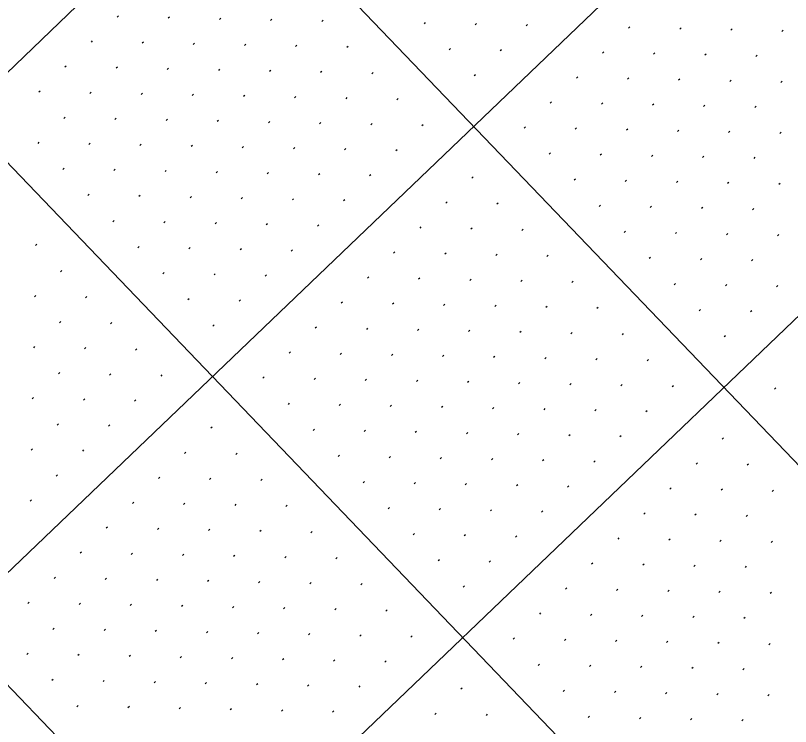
# Model space of a CAD drawing. Extents: x 2148987 to 2151117, y 142806 to 144993.
# Drawn here: x 2150126.4 to 2150233.6, y 144116.6 to 144214.9 of the extents above; entities that cross this region are included whole.
import ezdxf

# ---------------------------------------------------------------- set-up
doc = ezdxf.new("R2010")
doc.units = 0
doc.layers.add('PR_PIER_PH3', color=7, linetype='Continuous')
doc.layers.add('SHT_Profile_Grid_Minor', color=7, linetype='Continuous')

msp = doc.modelspace()

# ---------------------------------------------------------------- linework, layer by layer
at = {"layer": 'PR_PIER_PH3'}
for p, q in [((2150434.94, 144503.77), (2149297.81, 143414.02)), ((2150469.54, 144467.67), (2149332.4, 143377.92)), ((2149947.6, 144452.25), (2150293.55, 144091.26)), ((2150504.13, 144431.57), (2149367, 143341.82)), ((2149911.5, 144417.66), (2150233.24, 144081.93)), ((2149875.4, 144383.06), (2150197.14, 144047.34))]:
    msp.add_line(p, q, dxfattribs=at)
at = {"layer": 'SHT_Profile_Grid_Minor'}
for p, q in [((2150140.67, 144214.83), (2150140.49, 144214.66)), ((2150147.74, 144214.68), (2150147.56, 144214.51)), ((2150154.81, 144214.53), (2150154.63, 144214.36)), ((2150161.88, 144214.38), (2150161.7, 144214.21)), ((2150168.95, 144214.23), (2150168.77, 144214.06)), ((2150183.09, 144213.93), (2150182.91, 144213.76)), ((2150190.16, 144213.78), (2150189.98, 144213.61)), ((2150197.23, 144213.63), (2150197.05, 144213.46)), ((2150211.37, 144213.33), (2150211.19, 144213.16)), ((2150218.44, 144213.18), (2150218.26, 144213.01)), ((2150225.51, 144213.03), (2150225.32, 144212.85)), ((2150232.57, 144212.88), (2150232.39, 144212.7)), ((2150137.06, 144211.37), (2150136.88, 144211.2)), ((2150144.13, 144211.22), (2150143.95, 144211.05)), ((2150151.2, 144211.07), (2150151.02, 144210.9)), ((2150158.27, 144210.92), (2150158.09, 144210.75)), ((2150165.34, 144210.77), (2150165.16, 144210.6)), ((2150172.41, 144210.62), (2150172.23, 144210.45)), ((2150186.55, 144210.32), (2150186.37, 144210.15)), ((2150193.62, 144210.17), (2150193.44, 144210)), ((2150207.76, 144209.87), (2150207.58, 144209.7)), ((2150214.83, 144209.72), (2150214.65, 144209.55)), ((2150221.9, 144209.57), (2150221.71, 144209.4)), ((2150228.96, 144209.42), (2150228.78, 144209.24)), ((2150133.45, 144207.91), (2150133.27, 144207.74)), ((2150140.52, 144207.76), (2150140.34, 144207.59)), ((2150147.59, 144207.61), (2150147.41, 144207.44)), ((2150154.66, 144207.46), (2150154.48, 144207.29)), ((2150161.73, 144207.31), (2150161.55, 144207.14)), ((2150168.8, 144207.16), (2150168.62, 144206.99)), ((2150175.87, 144207.01), (2150175.69, 144206.84)), ((2150190.01, 144206.71), (2150189.83, 144206.54)), ((2150204.15, 144206.41), (2150203.97, 144206.24)), ((2150211.22, 144206.26), (2150211.04, 144206.09)), ((2150218.29, 144206.11), (2150218.1, 144205.94)), ((2150225.35, 144205.96), (2150225.17, 144205.79)), ((2150232.42, 144205.81), (2150232.24, 144205.64)), ((2150129.84, 144204.45), (2150129.66, 144204.28)), ((2150136.91, 144204.3), (2150136.73, 144204.13)), ((2150143.98, 144204.15), (2150143.8, 144203.98)), ((2150151.05, 144204), (2150150.87, 144203.83)), ((2150158.12, 144203.85), (2150157.94, 144203.68)), ((2150165.19, 144203.7), (2150165.01, 144203.53)), ((2150172.26, 144203.55), (2150172.08, 144203.38)), ((2150179.33, 144203.4), (2150179.15, 144203.23)), ((2150200.54, 144202.95), (2150200.36, 144202.78)), ((2150207.61, 144202.8), (2150207.43, 144202.63)), ((2150214.68, 144202.65), (2150214.49, 144202.48)), ((2150221.74, 144202.5), (2150221.56, 144202.33)), ((2150228.81, 144202.35), (2150228.63, 144202.18)), ((2150133.3, 144200.84), (2150133.12, 144200.67)), ((2150140.37, 144200.69), (2150140.19, 144200.52)), ((2150147.44, 144200.54), (2150147.26, 144200.37)), ((2150154.51, 144200.39), (2150154.33, 144200.22)), ((2150161.58, 144200.24), (2150161.4, 144200.07)), ((2150168.65, 144200.09), (2150168.47, 144199.92)), ((2150175.72, 144199.94), (2150175.54, 144199.77)), ((2150182.79, 144199.79), (2150182.61, 144199.62)), ((2150196.93, 144199.49), (2150196.75, 144199.32)), ((2150204, 144199.34), (2150203.82, 144199.17)), ((2150211.07, 144199.19), (2150210.88, 144199.02)), ((2150218.13, 144199.04), (2150217.95, 144198.87)), ((2150225.2, 144198.89), (2150225.02, 144198.72)), ((2150232.27, 144198.74), (2150232.09, 144198.57)), ((2150129.69, 144197.39), (2150129.51, 144197.21)), ((2150136.76, 144197.23), (2150136.58, 144197.06)), ((2150143.83, 144197.08), (2150143.65, 144196.91)), ((2150150.9, 144196.93), (2150150.72, 144196.76)), ((2150157.97, 144196.78), (2150157.79, 144196.61)), ((2150165.04, 144196.63), (2150164.86, 144196.46)), ((2150172.11, 144196.48), (2150171.93, 144196.31)), ((2150179.18, 144196.33), (2150179, 144196.16)), ((2150200.39, 144195.88), (2150200.21, 144195.71)), ((2150207.46, 144195.73), (2150207.27, 144195.56)), ((2150214.52, 144195.58), (2150214.34, 144195.41)), ((2150221.59, 144195.43), (2150221.41, 144195.26)), ((2150228.66, 144195.28), (2150228.48, 144195.11)), ((2150133.15, 144193.78), (2150132.97, 144193.6)), ((2150140.22, 144193.62), (2150140.04, 144193.45)), ((2150147.29, 144193.47), (2150147.11, 144193.3)), ((2150154.36, 144193.32), (2150154.18, 144193.15)), ((2150161.43, 144193.17), (2150161.25, 144193)), ((2150168.5, 144193.02), (2150168.32, 144192.85)), ((2150175.57, 144192.87), (2150175.39, 144192.7)), ((2150189.71, 144192.57), (2150189.53, 144192.4)), ((2150203.85, 144192.27), (2150203.67, 144192.1)), ((2150210.91, 144192.12), (2150210.73, 144191.95)), ((2150217.98, 144191.97), (2150217.8, 144191.8)), ((2150225.05, 144191.82), (2150224.87, 144191.65)), ((2150232.12, 144191.67), (2150231.94, 144191.5)), ((2150136.61, 144190.17), (2150136.43, 144189.99)), ((2150143.68, 144190.01), (2150143.5, 144189.84)), ((2150150.75, 144189.86), (2150150.57, 144189.69)), ((2150157.82, 144189.71), (2150157.64, 144189.54)), ((2150164.89, 144189.56), (2150164.71, 144189.39)), ((2150171.96, 144189.41), (2150171.78, 144189.24)), ((2150186.1, 144189.11), (2150185.92, 144188.94)), ((2150193.17, 144188.96), (2150192.99, 144188.79)), ((2150207.31, 144188.66), (2150207.12, 144188.49)), ((2150214.37, 144188.51), (2150214.19, 144188.34)), ((2150221.44, 144188.36), (2150221.26, 144188.19)), ((2150228.51, 144188.21), (2150228.33, 144188.04)), ((2150140.07, 144186.56), (2150139.89, 144186.38)), ((2150147.14, 144186.4), (2150146.96, 144186.23)), ((2150154.21, 144186.25), (2150154.03, 144186.08)), ((2150161.28, 144186.1), (2150161.1, 144185.93)), ((2150168.35, 144185.95), (2150168.17, 144185.78)), ((2150182.49, 144185.65), (2150182.31, 144185.48)), ((2150189.56, 144185.5), (2150189.38, 144185.33)), ((2150196.63, 144185.35), (2150196.45, 144185.18)), ((2150210.76, 144185.05), (2150210.58, 144184.88)), ((2150217.83, 144184.9), (2150217.65, 144184.73)), ((2150224.9, 144184.75), (2150224.72, 144184.58)), ((2150231.97, 144184.6), (2150231.79, 144184.43)), ((2150129.39, 144183.25), (2150129.21, 144183.07)), ((2150143.53, 144182.95), (2150143.35, 144182.77)), ((2150150.6, 144182.79), (2150150.42, 144182.62)), ((2150157.67, 144182.64), (2150157.49, 144182.47)), ((2150164.74, 144182.49), (2150164.56, 144182.32)), ((2150178.88, 144182.19), (2150178.7, 144182.02)), ((2150185.95, 144182.04), (2150185.77, 144181.87)), ((2150193.02, 144181.89), (2150192.84, 144181.72)), ((2150200.09, 144181.74), (2150199.9, 144181.57)), ((2150214.22, 144181.44), (2150214.04, 144181.27)), ((2150221.29, 144181.29), (2150221.11, 144181.12)), ((2150228.36, 144181.14), (2150228.18, 144180.97)), ((2150132.85, 144179.64), (2150132.67, 144179.46)), ((2150146.99, 144179.34), (2150146.81, 144179.16)), ((2150154.06, 144179.18), (2150153.88, 144179.01)), ((2150161.13, 144179.03), (2150160.95, 144178.86)), ((2150175.27, 144178.73), (2150175.09, 144178.56)), ((2150182.34, 144178.58), (2150182.16, 144178.41)), ((2150189.41, 144178.43), (2150189.23, 144178.26)), ((2150196.48, 144178.28), (2150196.29, 144178.11)), ((2150203.54, 144178.13), (2150203.36, 144177.96)), ((2150217.68, 144177.83), (2150217.5, 144177.66)), ((2150224.75, 144177.68), (2150224.57, 144177.51)), ((2150231.82, 144177.53), (2150231.64, 144177.36)), ((2150129.24, 144176.18), (2150129.06, 144176)), ((2150136.31, 144176.03), (2150136.13, 144175.85)), ((2150150.45, 144175.73), (2150150.27, 144175.55)), ((2150157.52, 144175.58), (2150157.34, 144175.4)), ((2150171.66, 144175.27), (2150171.48, 144175.1)), ((2150178.73, 144175.12), (2150178.55, 144174.95)), ((2150185.8, 144174.97), (2150185.62, 144174.8)), ((2150192.87, 144174.82), (2150192.68, 144174.65)), ((2150199.93, 144174.67), (2150199.75, 144174.5)), ((2150207, 144174.52), (2150206.82, 144174.35)), ((2150221.14, 144174.22), (2150220.96, 144174.05)), ((2150228.21, 144174.07), (2150228.03, 144173.9)), ((2150132.7, 144172.57), (2150132.52, 144172.39)), ((2150139.77, 144172.42), (2150139.59, 144172.24)), ((2150153.91, 144172.12), (2150153.73, 144171.94)), ((2150168.05, 144171.81), (2150167.87, 144171.64)), ((2150175.12, 144171.66), (2150174.94, 144171.49)), ((2150182.19, 144171.51), (2150182.01, 144171.34)), ((2150189.26, 144171.36), (2150189.07, 144171.19)), ((2150196.32, 144171.21), (2150196.14, 144171.04)), ((2150203.39, 144171.06), (2150203.21, 144170.89)), ((2150210.46, 144170.91), (2150210.28, 144170.74)), ((2150224.6, 144170.61), (2150224.42, 144170.44)), ((2150129.09, 144169.11), (2150128.91, 144168.93)), ((2150136.16, 144168.96), (2150135.98, 144168.78)), ((2150143.23, 144168.81), (2150143.05, 144168.63)), ((2150164.44, 144168.36), (2150164.26, 144168.18)), ((2150171.51, 144168.2), (2150171.33, 144168.03)), ((2150178.58, 144168.05), (2150178.4, 144167.88)), ((2150185.65, 144167.9), (2150185.46, 144167.73)), ((2150192.71, 144167.75), (2150192.53, 144167.58)), ((2150199.78, 144167.6), (2150199.6, 144167.43)), ((2150206.85, 144167.45), (2150206.67, 144167.28)), ((2150213.92, 144167.3), (2150213.74, 144167.13)), ((2150132.55, 144165.5), (2150132.37, 144165.32)), ((2150139.62, 144165.35), (2150139.44, 144165.17)), ((2150146.69, 144165.2), (2150146.51, 144165.02)), ((2150160.83, 144164.9), (2150160.65, 144164.72)), ((2150167.9, 144164.75), (2150167.72, 144164.57)), ((2150174.97, 144164.59), (2150174.79, 144164.42)), ((2150182.04, 144164.44), (2150181.85, 144164.27)), ((2150189.1, 144164.29), (2150188.92, 144164.12)), ((2150196.17, 144164.14), (2150195.99, 144163.97)), ((2150203.24, 144163.99), (2150203.06, 144163.82)), ((2150210.31, 144163.84), (2150210.13, 144163.67)), ((2150217.38, 144163.69), (2150217.2, 144163.52)), ((2150231.52, 144163.39), (2150231.34, 144163.22)), ((2150128.94, 144162.04), (2150128.76, 144161.86)), ((2150136.01, 144161.89), (2150135.83, 144161.71)), ((2150143.08, 144161.74), (2150142.9, 144161.56)), ((2150164.29, 144161.29), (2150164.11, 144161.11)), ((2150171.36, 144161.14), (2150171.18, 144160.96)), ((2150178.43, 144160.98), (2150178.24, 144160.81)), ((2150185.49, 144160.83), (2150185.31, 144160.66)), ((2150192.56, 144160.68), (2150192.38, 144160.51)), ((2150199.63, 144160.53), (2150199.45, 144160.36)), ((2150206.7, 144160.38), (2150206.52, 144160.21)), ((2150213.77, 144160.23), (2150213.59, 144160.06)), ((2150132.4, 144158.43), (2150132.22, 144158.25)), ((2150139.47, 144158.28), (2150139.29, 144158.1)), ((2150153.61, 144157.98), (2150153.43, 144157.8)), ((2150167.75, 144157.68), (2150167.57, 144157.5)), ((2150174.82, 144157.53), (2150174.63, 144157.35)), ((2150181.88, 144157.37), (2150181.7, 144157.2)), ((2150188.95, 144157.22), (2150188.77, 144157.05)), ((2150196.02, 144157.07), (2150195.84, 144156.9)), ((2150203.09, 144156.92), (2150202.91, 144156.75)), ((2150210.16, 144156.77), (2150209.98, 144156.6)), ((2150224.3, 144156.47), (2150224.12, 144156.3)), ((2150128.79, 144154.97), (2150128.61, 144154.8)), ((2150135.86, 144154.82), (2150135.68, 144154.64)), ((2150150, 144154.52), (2150149.82, 144154.34)), ((2150157.07, 144154.37), (2150156.89, 144154.19)), ((2150171.21, 144154.07), (2150171.02, 144153.89)), ((2150178.27, 144153.92), (2150178.09, 144153.74)), ((2150185.34, 144153.76), (2150185.16, 144153.59)), ((2150192.41, 144153.61), (2150192.23, 144153.44)), ((2150199.48, 144153.46), (2150199.3, 144153.29)), ((2150206.55, 144153.31), (2150206.37, 144153.14)), ((2150220.69, 144153.01), (2150220.51, 144152.84)), ((2150227.76, 144152.86), (2150227.58, 144152.69)), ((2150132.25, 144151.36), (2150132.07, 144151.19)), ((2150146.39, 144151.06), (2150146.21, 144150.88)), ((2150153.46, 144150.91), (2150153.28, 144150.73)), ((2150160.53, 144150.76), (2150160.35, 144150.58)), ((2150174.66, 144150.46), (2150174.48, 144150.28)), ((2150181.73, 144150.31), (2150181.55, 144150.13)), ((2150188.8, 144150.15), (2150188.62, 144149.98)), ((2150195.87, 144150), (2150195.69, 144149.83)), ((2150202.94, 144149.85), (2150202.76, 144149.68)), ((2150217.08, 144149.55), (2150216.9, 144149.38)), ((2150224.15, 144149.4), (2150223.97, 144149.23)), ((2150231.22, 144149.25), (2150231.04, 144149.08)), ((2150128.64, 144147.9), (2150128.46, 144147.73)), ((2150142.78, 144147.6), (2150142.6, 144147.42)), ((2150149.85, 144147.45), (2150149.67, 144147.27)), ((2150156.92, 144147.3), (2150156.74, 144147.12)), ((2150163.99, 144147.15), (2150163.81, 144146.97)), ((2150178.12, 144146.85), (2150177.94, 144146.67)), ((2150185.19, 144146.7), (2150185.01, 144146.52)), ((2150192.26, 144146.54), (2150192.08, 144146.37)), ((2150199.33, 144146.39), (2150199.15, 144146.22)), ((2150213.47, 144146.09), (2150213.29, 144145.92)), ((2150220.54, 144145.94), (2150220.36, 144145.77)), ((2150227.61, 144145.79), (2150227.43, 144145.62)), ((2150139.17, 144144.14), (2150138.99, 144143.97)), ((2150146.24, 144143.99), (2150146.06, 144143.82)), ((2150153.31, 144143.84), (2150153.13, 144143.66)), ((2150160.38, 144143.69), (2150160.2, 144143.51)), ((2150167.45, 144143.54), (2150167.26, 144143.36)), ((2150181.58, 144143.24), (2150181.4, 144143.06)), ((2150188.65, 144143.09), (2150188.47, 144142.91)), ((2150195.72, 144142.94), (2150195.54, 144142.76)), ((2150209.86, 144142.63), (2150209.68, 144142.46)), ((2150216.93, 144142.48), (2150216.75, 144142.31)), ((2150224, 144142.33), (2150223.82, 144142.16)), ((2150231.07, 144142.18), (2150230.89, 144142.01)), ((2150135.56, 144140.68), (2150135.38, 144140.51)), ((2150142.63, 144140.53), (2150142.45, 144140.36)), ((2150149.7, 144140.38), (2150149.52, 144140.21)), ((2150156.77, 144140.23), (2150156.59, 144140.05)), ((2150163.84, 144140.08), (2150163.65, 144139.9)), ((2150170.9, 144139.93), (2150170.72, 144139.75)), ((2150185.04, 144139.63), (2150184.86, 144139.45)), ((2150192.11, 144139.48), (2150191.93, 144139.3)), ((2150206.25, 144139.17), (2150206.07, 144139)), ((2150213.32, 144139.02), (2150213.14, 144138.85)), ((2150220.39, 144138.87), (2150220.21, 144138.7)), ((2150227.46, 144138.72), (2150227.28, 144138.55)), ((2150131.95, 144137.22), (2150131.77, 144137.05)), ((2150139.02, 144137.07), (2150138.84, 144136.9)), ((2150146.09, 144136.92), (2150145.91, 144136.75)), ((2150153.16, 144136.77), (2150152.98, 144136.6)), ((2150160.23, 144136.62), (2150160.04, 144136.44)), ((2150167.29, 144136.47), (2150167.11, 144136.29)), ((2150174.36, 144136.32), (2150174.18, 144136.14)), ((2150188.5, 144136.02), (2150188.32, 144135.84)), ((2150202.64, 144135.72), (2150202.46, 144135.54)), ((2150209.71, 144135.56), (2150209.53, 144135.39)), ((2150216.78, 144135.41), (2150216.6, 144135.24)), ((2150223.85, 144135.26), (2150223.67, 144135.09)), ((2150230.92, 144135.11), (2150230.74, 144134.94)), ((2150128.34, 144133.76), (2150128.16, 144133.59)), ((2150135.41, 144133.61), (2150135.23, 144133.44)), ((2150142.48, 144133.46), (2150142.3, 144133.29)), ((2150149.55, 144133.31), (2150149.37, 144133.14)), ((2150156.62, 144133.16), (2150156.43, 144132.99)), ((2150163.68, 144133.01), (2150163.5, 144132.83)), ((2150170.75, 144132.86), (2150170.57, 144132.68)), ((2150177.82, 144132.71), (2150177.64, 144132.53)), ((2150199.03, 144132.26), (2150198.85, 144132.08)), ((2150206.1, 144132.11), (2150205.92, 144131.93)), ((2150213.17, 144131.95), (2150212.99, 144131.78)), ((2150220.24, 144131.8), (2150220.06, 144131.63)), ((2150227.31, 144131.65), (2150227.13, 144131.48)), ((2150131.8, 144130.15), (2150131.62, 144129.98)), ((2150138.87, 144130), (2150138.69, 144129.83)), ((2150145.94, 144129.85), (2150145.76, 144129.68)), ((2150153.01, 144129.7), (2150152.82, 144129.53)), ((2150160.07, 144129.55), (2150159.89, 144129.38)), ((2150167.14, 144129.4), (2150166.96, 144129.22)), ((2150174.21, 144129.25), (2150174.03, 144129.07)), ((2150181.28, 144129.1), (2150181.1, 144128.92)), ((2150195.42, 144128.8), (2150195.24, 144128.62)), ((2150202.49, 144128.65), (2150202.31, 144128.47)), ((2150209.56, 144128.5), (2150209.38, 144128.32)), ((2150216.63, 144128.34), (2150216.45, 144128.17)), ((2150223.7, 144128.19), (2150223.52, 144128.02)), ((2150230.77, 144128.04), (2150230.59, 144127.87)), ((2150128.19, 144126.69), (2150128.01, 144126.52)), ((2150135.26, 144126.54), (2150135.08, 144126.37)), ((2150142.33, 144126.39), (2150142.15, 144126.22)), ((2150149.4, 144126.24), (2150149.21, 144126.07)), ((2150156.46, 144126.09), (2150156.28, 144125.92)), ((2150163.53, 144125.94), (2150163.35, 144125.77)), ((2150170.6, 144125.79), (2150170.42, 144125.61)), ((2150177.67, 144125.64), (2150177.49, 144125.46)), ((2150198.88, 144125.19), (2150198.7, 144125.01)), ((2150205.95, 144125.04), (2150205.77, 144124.86)), ((2150213.02, 144124.89), (2150212.84, 144124.71)), ((2150220.09, 144124.73), (2150219.91, 144124.56)), ((2150227.16, 144124.58), (2150226.98, 144124.41)), ((2150131.65, 144123.08), (2150131.47, 144122.91)), ((2150138.72, 144122.93), (2150138.54, 144122.76)), ((2150145.79, 144122.78), (2150145.6, 144122.61)), ((2150152.85, 144122.63), (2150152.67, 144122.46)), ((2150159.92, 144122.48), (2150159.74, 144122.31)), ((2150166.99, 144122.33), (2150166.81, 144122.16)), ((2150174.06, 144122.18), (2150173.88, 144122)), ((2150188.2, 144121.88), (2150188.02, 144121.7)), ((2150202.34, 144121.58), (2150202.16, 144121.4)), ((2150209.41, 144121.43), (2150209.23, 144121.25)), ((2150216.48, 144121.28), (2150216.3, 144121.1)), ((2150223.55, 144121.12), (2150223.37, 144120.95)), ((2150230.62, 144120.97), (2150230.44, 144120.8)), ((2150135.11, 144119.47), (2150134.93, 144119.3)), ((2150142.18, 144119.32), (2150141.99, 144119.15)), ((2150149.24, 144119.17), (2150149.06, 144119)), ((2150156.31, 144119.02), (2150156.13, 144118.85)), ((2150163.38, 144118.87), (2150163.2, 144118.7)), ((2150170.45, 144118.72), (2150170.27, 144118.55)), ((2150184.59, 144118.42), (2150184.41, 144118.24)), ((2150191.66, 144118.27), (2150191.48, 144118.09)), ((2150205.8, 144117.97), (2150205.62, 144117.79)), ((2150212.87, 144117.82), (2150212.69, 144117.64)), ((2150219.94, 144117.67), (2150219.76, 144117.49)), ((2150227.01, 144117.51), (2150226.83, 144117.34))]:
    msp.add_line(p, q, dxfattribs=at)

doc.saveas('drawing.dxf')
